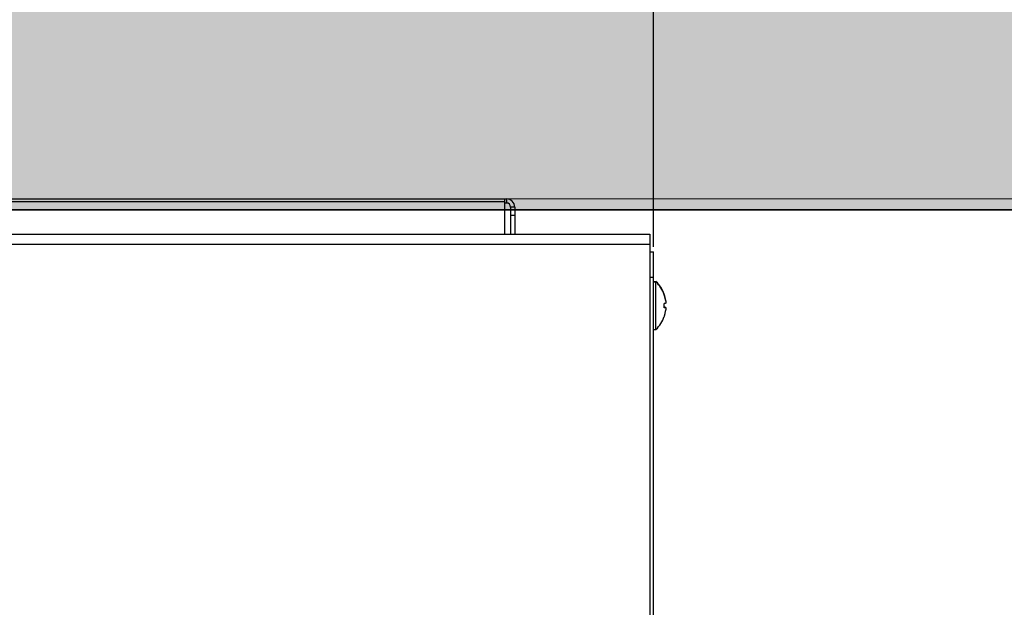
# Model space of a CAD drawing. Extents: x -459 to 541, y -543 to 550.
# Tile 409 of 577: x 57.57 to 61.46, y 385.41 to 387.73. Entities that reach past the tile are written whole.
import ezdxf
from ezdxf.lldxf.tags import DXFTag

# ---------------------------------------------------------------- set-up
doc = ezdxf.new("R2010")
doc.units = 0
doc.layers.get('0').update_dxf_attribs({"lineweight": 35})
doc.layers.get('DEFPOINTS').update_dxf_attribs({"lineweight": 25})
doc.layers.add('5_UG-BESTAND', color=7, linetype='Continuous', lineweight=25)
for name, color, linetype, lineweight, true_color in [('Ausgeblendet', 3, 'Continuous', 35, 0x00ff00), ('DETAIL', 5, 'Continuous', 25, 0x0000ff), ('OUTLINE', 3, 'Continuous', 25, 0x00ff00), ('SERVICESPACE', 2, 'PHANTOM', 18, 0xffff00), ('SIZE_mm', 30, 'Continuous', 25, 0xff7f00)]:
    doc.layers.add(name, color=color, linetype=linetype, lineweight=lineweight, true_color=true_color)
tags = doc.linetypes.add('PHANTOM', pattern=[2.5, 1.25, -0.25, 0.25, -0.25, 0.25, -0.25]).pattern_tags.tags
tags[14:15] = [DXFTag(74, 4), DXFTag(75, 0), DXFTag(340, '0'), DXFTag(46, 1.0), DXFTag(50, 0.0), DXFTag(44, 0.0), DXFTag(45, 0.0)]
tags[12:13] = [DXFTag(74, 4), DXFTag(75, 0), DXFTag(340, '0'), DXFTag(46, 1.0), DXFTag(50, 0.0), DXFTag(44, 0.0), DXFTag(45, 0.0)]
tags[10:11] = [DXFTag(74, 4), DXFTag(75, 0), DXFTag(340, '0'), DXFTag(46, 1.0), DXFTag(50, 0.0), DXFTag(44, 0.0), DXFTag(45, 0.0)]
tags[8:9] = [DXFTag(74, 4), DXFTag(75, 0), DXFTag(340, '0'), DXFTag(46, 1.0), DXFTag(50, 0.0), DXFTag(44, 0.0), DXFTag(45, 0.0)]
tags[6:7] = [DXFTag(74, 4), DXFTag(75, 0), DXFTag(340, '0'), DXFTag(46, 1.0), DXFTag(50, 0.0), DXFTag(44, 0.0), DXFTag(45, 0.0)]
tags[4:5] = [DXFTag(74, 4), DXFTag(75, 0), DXFTag(340, '0'), DXFTag(46, 1.0), DXFTag(50, 0.0), DXFTag(44, 0.0), DXFTag(45, 0.0)]

# ---------------------------------------------------------------- blocks, each defined once
blk = doc.blocks.new('Referenz-A07ALAR41N', base_point=(-170.8075, 0))
at = {"layer": '5_UG-BESTAND', "color": 0, "lineweight": 35}
blk.add_line((22.4885, 386.9769), (92.4468, 386.9769), dxfattribs=at)
at = {"layer": 'Ausgeblendet', "color": 0, "linetype": 'Continuous', "lineweight": 13, "ltscale": 0.13}
for points in [[(24.684, 386.9769), (24.684, 396.9546), (92.4468, 386.9769)], [(92.4468, 386.9769), (24.684, 396.9546), (92.4468, 396.9546)]]:
    blk.add_solid(points, dxfattribs=at)
blk = doc.blocks.new('Kreis-A07ALAR61N', base_point=(60.1195, 386.6303))
at = {"color": 0, "linetype": 'ByBlock', "lineweight": -2, "ltscale": 0.25}
blk.add_ellipse((59.9939, 386.6004), major_axis=(0.1261, 0.0299), ratio=1, start_param=0, end_param=0.016279, dxfattribs=at)
blk = doc.blocks.new('Spline-A07ALARO1N', base_point=(60.1224, 386.5808))
at = {"color": 0, "linetype": 'ByBlock', "lineweight": -2, "ltscale": 0.25}
for p, q in [((60.1224, 386.5881), (60.1226, 386.5876)), ((60.1225, 386.5816), (60.1224, 386.5808)), ((60.1226, 386.5831), (60.1225, 386.5823)), ((60.1225, 386.5823), (60.1225, 386.5816)), ((60.1226, 386.5876), (60.1226, 386.5872)), ((60.1226, 386.5872), (60.1227, 386.5868)), ((60.1227, 386.5846), (60.1226, 386.5839)), ((60.1226, 386.5839), (60.1226, 386.5831)), ((60.1227, 386.5868), (60.1227, 386.5863)), ((60.1227, 386.5863), (60.1227, 386.5859)), ((60.1227, 386.5859), (60.1227, 386.5854)), ((60.1227, 386.5854), (60.1227, 386.5846))]:
    blk.add_line(p, q, dxfattribs=at)
blk = doc.blocks.new('Kreis-A07ALARW1N', base_point=(60.1163, 386.6409))
at = {"color": 0, "linetype": 'ByBlock', "lineweight": -2, "ltscale": 0.25}
blk.add_ellipse((59.9938, 386.6004), major_axis=(0.1231, 0.0405), ratio=1, start_param=0, end_param=0.015299, dxfattribs=at)
blk = doc.blocks.new('Spline-A07ALASK1N', base_point=(60.1222, 386.6073))
at = {"color": 0, "linetype": 'ByBlock', "lineweight": -2, "ltscale": 0.25}
for p, q in [((60.1223, 386.6073), (60.1222, 386.6073)), ((60.1222, 386.6073), (60.1222, 386.6073)), ((60.1222, 386.6073), (60.1222, 386.6073)), ((60.1222, 386.6073), (60.1222, 386.6073)), ((60.1224, 386.6075), (60.1223, 386.6074)), ((60.1223, 386.6074), (60.1223, 386.6074)), ((60.1223, 386.6074), (60.1223, 386.6074)), ((60.1223, 386.6074), (60.1223, 386.6074)), ((60.1223, 386.6074), (60.1223, 386.6073)), ((60.1224, 386.6076), (60.1224, 386.6075)), ((60.1224, 386.6075), (60.1224, 386.6075)), ((60.1224, 386.6075), (60.1224, 386.6075))]:
    blk.add_line(p, q, dxfattribs=at)
blk = doc.blocks.new('Kreis-A07ALASM1N', base_point=(60.1195, 386.6283))
at = {"color": 0, "linetype": 'ByBlock', "lineweight": -2, "ltscale": 0.25}
blk.add_ellipse((59.9939, 386.5984), major_axis=(0.1261, 0.0299), ratio=1, start_param=0, end_param=0.016279, dxfattribs=at)
blk = doc.blocks.new('Kreis-A07ALATC1N', base_point=(60.0839, 386.6428))
at = {"color": 0, "linetype": 'ByBlock', "lineweight": -2, "ltscale": 0.25}
blk.add_ellipse((59.9934, 386.5998), major_axis=(0.1232, 0.043), ratio=1, start_param=0, end_param=0.468732, dxfattribs=at)
blk = doc.blocks.new('DWGOBJEKT-A07ALATO1N', base_point=(47.9738, 386.8099))
at = {"color": 0, "linetype": 'ByBlock', "lineweight": -2, "ltscale": 0.25}
blk.add_line((60.0739, 386.8299), (60.0739, 391.2207), dxfattribs=at)
at = {"layer": 'DEFPOINTS', "linetype": 'ByBlock', "lineweight": -2, "ltscale": 0.25}
blk.add_line((60.0739, 386.8099), (60.0739, 386.8099), dxfattribs=at)
blk = doc.blocks.new('Kreis-A07ALAU81N', base_point=(60.1205, 386.6263))
at = {"color": 0, "linetype": 'ByBlock', "lineweight": -2, "ltscale": 0.25}
blk.add_ellipse((59.994, 386.6005), major_axis=(0.1268, 0.0258), ratio=1, start_param=0, end_param=0.013482, dxfattribs=at)
blk = doc.blocks.new('Kreis-A07ALAVE1N', base_point=(60.1163, 386.5898))
at = {"color": 0, "linetype": 'ByBlock', "lineweight": -2, "ltscale": 0.25}
blk.add_ellipse((59.9934, 386.5978), major_axis=(0.1229, -0.008), ratio=1, start_param=0, end_param=0.130005, dxfattribs=at)
blk = doc.blocks.new('Kreis-A07ALAVW1N', base_point=(60.1226, 386.6086))
at = {"color": 0, "linetype": 'ByBlock', "lineweight": -2, "ltscale": 0.25}
blk.add_ellipse((60.1123, 386.6097), major_axis=(0.0103, -0.0011), ratio=1, start_param=0, end_param=0.038119, dxfattribs=at)
blk = doc.blocks.new('Kreis-A07ALAW41N', base_point=(60.1176, 386.5587))
at = {"color": 0, "linetype": 'ByBlock', "lineweight": -2, "ltscale": 0.25}
blk.add_ellipse((59.9938, 386.5972), major_axis=(0.1238, -0.0384), ratio=1, start_param=0, end_param=0.031989, dxfattribs=at)
blk = doc.blocks.new('Kreis-A07ALAWC1N', base_point=(60.0839, 386.6408))
at = {"color": 0, "linetype": 'ByBlock', "lineweight": -2, "ltscale": 0.25}
blk.add_ellipse((59.9934, 386.5978), major_axis=(0.1232, 0.043), ratio=1, start_param=0, end_param=0.468732, dxfattribs=at)
blk = doc.blocks.new('Kreis-A07ALAWU1N', base_point=(60.1208, 386.6167))
at = {"color": 0, "linetype": 'ByBlock', "lineweight": -2, "ltscale": 0.25}
blk.add_ellipse((59.9938, 386.5984), major_axis=(0.1284, 0.0182), ratio=1, start_param=0, end_param=0.060052, dxfattribs=at)
blk = doc.blocks.new('Kreis-A07ALAX41N', base_point=(59.4937, 386.9872))
at = {"color": 0, "linetype": 'ByBlock', "lineweight": -2, "ltscale": 0.25}
blk.add_ellipse((59.4937, 386.9873), major_axis=(0.016, 0), ratio=1, start_param=0, end_param=1.570796, dxfattribs=at)
blk = doc.blocks.new('Kreis-A07ALAXC1N', base_point=(60.1189, 386.6324))
at = {"color": 0, "linetype": 'ByBlock', "lineweight": -2, "ltscale": 0.25}
blk.add_ellipse((59.9938, 386.6004), major_axis=(0.1257, 0.0319), ratio=1, start_param=0, end_param=0.016215, dxfattribs=at)
blk = doc.blocks.new('Kreis-A07ALAXY1N', base_point=(60.1208, 386.6187))
at = {"color": 0, "linetype": 'ByBlock', "lineweight": -2, "ltscale": 0.25}
blk.add_ellipse((59.9938, 386.6004), major_axis=(0.1284, 0.0182), ratio=1, start_param=0, end_param=0.060052, dxfattribs=at)
blk = doc.blocks.new('Kreis-A07ALAY21N', base_point=(60.1163, 386.6324))
at = {"color": 0, "linetype": 'ByBlock', "lineweight": -2, "ltscale": 0.25}
blk.add_ellipse((59.9937, 386.5984), major_axis=(0.1252, 0.034), ratio=1, start_param=0, end_param=0.067948, dxfattribs=at)
blk = doc.blocks.new('Kreis-A07ALAYC1N', base_point=(60.1207, 386.5708))
at = {"color": 0, "linetype": 'ByBlock', "lineweight": -2, "ltscale": 0.25}
blk.add_ellipse((59.9938, 386.5972), major_axis=(0.1269, -0.0264), ratio=1, start_param=0, end_param=0.031994, dxfattribs=at)
blk = doc.blocks.new('Kreis-A07ALAYQ1N', base_point=(60.1205, 386.6243))
at = {"color": 0, "linetype": 'ByBlock', "lineweight": -2, "ltscale": 0.25}
blk.add_ellipse((59.994, 386.5985), major_axis=(0.1268, 0.0258), ratio=1, start_param=0, end_param=0.013482, dxfattribs=at)
blk = doc.blocks.new('Kreis-A07ALAYY1N', base_point=(60.12, 386.626))
at = {"color": 0, "linetype": 'ByBlock', "lineweight": -2, "ltscale": 0.25}
blk.add_ellipse((59.9939, 386.5985), major_axis=(0.1266, 0.0276), ratio=1, start_param=0, end_param=0.018079, dxfattribs=at)
blk = doc.blocks.new('Kreis-A07ALAZ41N', base_point=(60.0839, 386.5038))
at = {"color": 0, "linetype": 'ByBlock', "lineweight": -2, "ltscale": 0.25}
blk.add_ellipse((59.9934, 386.5978), major_axis=(0.0905, -0.094), ratio=1, start_param=0, end_param=0.468732, dxfattribs=at)
blk = doc.blocks.new('Spline-A07ALAZ81N', base_point=(60.1222, 386.588))
at = {"color": 0, "linetype": 'ByBlock', "lineweight": -2, "ltscale": 0.25}
for p, q in [((60.1222, 386.5883), (60.1222, 386.5883)), ((60.1222, 386.5883), (60.1222, 386.5883)), ((60.1222, 386.5883), (60.1222, 386.5883)), ((60.1222, 386.5883), (60.1223, 386.5883)), ((60.1223, 386.5883), (60.1223, 386.5883)), ((60.1223, 386.5883), (60.1223, 386.5882)), ((60.1223, 386.5882), (60.1223, 386.5882)), ((60.1223, 386.5882), (60.1223, 386.5882)), ((60.1223, 386.5882), (60.1224, 386.5882)), ((60.1224, 386.5882), (60.1224, 386.5881)), ((60.1224, 386.5881), (60.1224, 386.5881)), ((60.1224, 386.5881), (60.1224, 386.5881))]:
    blk.add_line(p, q, dxfattribs=at)
blk = doc.blocks.new('Kreis-A07ALAZG1N', base_point=(59.4937, 386.9872))
at = {"color": 0, "linetype": 'ByBlock', "lineweight": -2, "ltscale": 0.25}
blk.add_ellipse((59.4937, 386.9873), major_axis=(0.032, 0), ratio=1, start_param=0, end_param=1.570796, dxfattribs=at)
blk = doc.blocks.new('Kreis-A07ALAZI1N', base_point=(60.12, 386.628))
at = {"color": 0, "linetype": 'ByBlock', "lineweight": -2, "ltscale": 0.25}
blk.add_ellipse((59.9939, 386.6005), major_axis=(0.1266, 0.0276), ratio=1, start_param=0, end_param=0.018079, dxfattribs=at)
blk = doc.blocks.new('Kreis-A07ALB0C1N', base_point=(59.4937, 386.9872))
at = {"color": 0, "linetype": 'ByBlock', "lineweight": -2, "ltscale": 0.25}
blk.add_ellipse((59.4937, 386.9873), major_axis=(0.032, 0), ratio=1, start_param=0, end_param=1.570796, dxfattribs=at)
blk = doc.blocks.new('Kreis-A07ALB0G1N', base_point=(60.1215, 386.5749))
at = {"color": 0, "linetype": 'ByBlock', "lineweight": -2, "ltscale": 0.25}
blk.add_ellipse((59.9939, 386.5972), major_axis=(0.1277, -0.0223), ratio=1, start_param=0, end_param=0.032039, dxfattribs=at)
blk = doc.blocks.new('Spline-A07ALB0M1N', base_point=(60.1163, 386.6058))
at = {"color": 0, "linetype": 'ByBlock', "lineweight": -2, "ltscale": 0.25}
for p, q in [((60.1171, 386.606), (60.1163, 386.6058)), ((60.118, 386.6061), (60.1171, 386.606)), ((60.1188, 386.6063), (60.118, 386.6061)), ((60.1196, 386.6065), (60.1188, 386.6063)), ((60.1204, 386.6067), (60.1196, 386.6065)), ((60.1211, 386.6069), (60.1204, 386.6067)), ((60.1213, 386.607), (60.1211, 386.6069)), ((60.1215, 386.607), (60.1213, 386.607)), ((60.1217, 386.6071), (60.1215, 386.607)), ((60.1218, 386.6071), (60.1217, 386.6071)), ((60.122, 386.6072), (60.1218, 386.6071)), ((60.1222, 386.6073), (60.122, 386.6072))]:
    blk.add_line(p, q, dxfattribs=at)
blk = doc.blocks.new('Spline-A07ALB161N', base_point=(60.1226, 386.6102))
at = {"color": 0, "linetype": 'ByBlock', "lineweight": -2, "ltscale": 0.25}
for p, q in [((60.1226, 386.613), (60.1226, 386.6125)), ((60.1226, 386.6125), (60.1226, 386.612)), ((60.1226, 386.612), (60.1227, 386.6116)), ((60.1227, 386.6116), (60.1227, 386.6111)), ((60.1227, 386.6111), (60.1227, 386.6106)), ((60.1227, 386.6106), (60.1227, 386.6102))]:
    blk.add_line(p, q, dxfattribs=at)
blk = doc.blocks.new('Kreis-A07ALB1A1N', base_point=(60.1189, 386.6304))
at = {"color": 0, "linetype": 'ByBlock', "lineweight": -2, "ltscale": 0.25}
blk.add_ellipse((59.9938, 386.5984), major_axis=(0.1257, 0.0319), ratio=1, start_param=0, end_param=0.016215, dxfattribs=at)
blk = doc.blocks.new('Kreis-A07ALB1G1N', base_point=(60.1163, 386.5548))
at = {"color": 0, "linetype": 'ByBlock', "lineweight": -2, "ltscale": 0.25}
blk.add_ellipse((59.9938, 386.5972), major_axis=(0.1226, -0.0424), ratio=1, start_param=0, end_param=0.032019, dxfattribs=at)
blk = doc.blocks.new('Spline-A07ALB1M1N', base_point=(60.1163, 386.5886))
at = {"color": 0, "linetype": 'ByBlock', "lineweight": -2, "ltscale": 0.25}
for p, q in [((60.117, 386.5897), (60.1163, 386.5898)), ((60.1177, 386.5895), (60.117, 386.5897)), ((60.1184, 386.5894), (60.1177, 386.5895)), ((60.1191, 386.5893), (60.1184, 386.5894)), ((60.1198, 386.5891), (60.1191, 386.5893)), ((60.1205, 386.5889), (60.1198, 386.5891)), ((60.1207, 386.5889), (60.1205, 386.5889)), ((60.1209, 386.5888), (60.1207, 386.5889)), ((60.121, 386.5888), (60.1209, 386.5888)), ((60.1212, 386.5887), (60.121, 386.5888)), ((60.1214, 386.5886), (60.1212, 386.5887)), ((60.1215, 386.5886), (60.1214, 386.5886))]:
    blk.add_line(p, q, dxfattribs=at)
blk = doc.blocks.new('Kreis-A07ALB221N', base_point=(60.1222, 386.5789))
at = {"color": 0, "linetype": 'ByBlock', "lineweight": -2, "ltscale": 0.25}
blk.add_ellipse((60.0582, 386.5881), major_axis=(0.064, -0.0091), ratio=1, start_param=0, end_param=0.028883, dxfattribs=at)
blk = doc.blocks.new('Kreis-A07ALB2G1N', base_point=(60.1222, 386.6151))
at = {"color": 0, "linetype": 'ByBlock', "lineweight": -2, "ltscale": 0.25}
blk.add_ellipse((60.0624, 386.6101), major_axis=(0.0602, 0.005), ratio=1, start_param=0, end_param=0.058838, dxfattribs=at)
blk = doc.blocks.new('Kreis-A07ALB2Y1N', base_point=(60.1188, 386.5627))
at = {"color": 0, "linetype": 'ByBlock', "lineweight": -2, "ltscale": 0.25}
blk.add_ellipse((59.9938, 386.5972), major_axis=(0.125, -0.0345), ratio=1, start_param=0, end_param=0.064037, dxfattribs=at)
blk = doc.blocks.new('Kreis-A07ALB3E1N', base_point=(60.1188, 386.5911))
at = {"color": 0, "linetype": 'ByBlock', "lineweight": -2, "ltscale": 0.25}
blk.add_ellipse((60.111, 386.5559), major_axis=(0.0088, 0.0351), ratio=1, start_param=0, end_param=0.029454, dxfattribs=at)
blk = doc.blocks.new('Spline-A07ALB3O1N', base_point=(60.1222, 386.5901))
at = {"color": 0, "linetype": 'ByBlock', "lineweight": -2, "ltscale": 0.25}
for p, q in [((60.1222, 386.5903), (60.1222, 386.5903)), ((60.1222, 386.5903), (60.1222, 386.5903)), ((60.1222, 386.5903), (60.1222, 386.5903)), ((60.1222, 386.5903), (60.1223, 386.5903)), ((60.1223, 386.5903), (60.1223, 386.5903)), ((60.1223, 386.5903), (60.1223, 386.5902)), ((60.1223, 386.5902), (60.1223, 386.5902)), ((60.1223, 386.5902), (60.1223, 386.5902)), ((60.1223, 386.5902), (60.1224, 386.5902)), ((60.1224, 386.5902), (60.1224, 386.5901)), ((60.1224, 386.5901), (60.1224, 386.5901)), ((60.1224, 386.5901), (60.1224, 386.5901))]:
    blk.add_line(p, q, dxfattribs=at)
blk = doc.blocks.new('Kreis-A07ALB3Y1N', base_point=(60.1227, 386.6097))
at = {"color": 0, "linetype": 'ByBlock', "lineweight": -2, "ltscale": 0.25}
blk.add_ellipse((60.1017, 386.6102), major_axis=(0.021, -0.0005), ratio=1, start_param=0, end_param=0.021647, dxfattribs=at)
blk = doc.blocks.new('Kreis-A07ALB481N', base_point=(60.1177, 386.6344))
at = {"color": 0, "linetype": 'ByBlock', "lineweight": -2, "ltscale": 0.25}
blk.add_ellipse((59.9937, 386.6004), major_axis=(0.1252, 0.034), ratio=1, start_param=0, end_param=0.033536, dxfattribs=at)
blk = doc.blocks.new('Spline-A07ALB4K1N', base_point=(60.1198, 386.5906))
at = {"color": 0, "linetype": 'ByBlock', "lineweight": -2, "ltscale": 0.25}
for p, q in [((60.1201, 386.591), (60.1198, 386.5911)), ((60.1204, 386.5909), (60.1201, 386.591)), ((60.1207, 386.5909), (60.1204, 386.5909)), ((60.121, 386.5908), (60.1207, 386.5909)), ((60.1212, 386.5907), (60.121, 386.5908)), ((60.1215, 386.5906), (60.1212, 386.5907))]:
    blk.add_line(p, q, dxfattribs=at)
blk = doc.blocks.new('Kreis-A07ALB4U1N', base_point=(60.117, 386.6386))
at = {"color": 0, "linetype": 'ByBlock', "lineweight": -2, "ltscale": 0.25}
blk.add_ellipse((59.9937, 386.6004), major_axis=(0.124, 0.0382), ratio=1, start_param=0, end_param=0.019129, dxfattribs=at)
blk = doc.blocks.new('Spline-A07ALB5E1N', base_point=(60.1222, 386.6129))
at = {"color": 0, "linetype": 'ByBlock', "lineweight": -2, "ltscale": 0.25}
for p, q in [((60.1222, 386.6167), (60.1223, 386.616)), ((60.1223, 386.616), (60.1223, 386.6154)), ((60.1223, 386.6154), (60.1224, 386.6148)), ((60.1224, 386.6148), (60.1225, 386.6142)), ((60.1225, 386.6142), (60.1225, 386.6136)), ((60.1225, 386.6136), (60.1226, 386.613))]:
    blk.add_line(p, q, dxfattribs=at)
blk = doc.blocks.new('Spline-A07ALB6A1N', base_point=(60.1224, 386.5873))
at = {"color": 0, "linetype": 'ByBlock', "lineweight": -2, "ltscale": 0.25}
for p, q in [((60.1224, 386.5901), (60.1224, 386.59)), ((60.1224, 386.59), (60.1225, 386.5899)), ((60.1225, 386.5899), (60.1225, 386.5898)), ((60.1225, 386.5898), (60.1225, 386.5898)), ((60.1225, 386.5898), (60.1225, 386.5897)), ((60.1225, 386.5897), (60.1225, 386.5896)), ((60.1225, 386.5896), (60.1226, 386.5893)), ((60.1226, 386.5893), (60.1227, 386.5889)), ((60.1227, 386.5889), (60.1227, 386.5885)), ((60.1227, 386.5885), (60.1227, 386.5881)), ((60.1227, 386.5881), (60.1227, 386.5877)), ((60.1227, 386.5877), (60.1227, 386.5873))]:
    blk.add_line(p, q, dxfattribs=at)

msp = doc.modelspace()

# ---------------------------------------------------------------- linework, layer by layer
at = {"layer": 'DETAIL', "ltscale": 0.25}
for p, q in [((48.454, 387.0193), (59.4937, 387.0193)), ((48.462, 387.0099), (59.4857, 387.0099)), ((59.4857, 387.0193), (59.4857, 386.8799)), ((59.4937, 387.0033), (59.4857, 387.0033)), ((59.4937, 387.0193), (59.4937, 387.0033)), ((59.5257, 386.9873), (59.5097, 386.9873)), ((59.5097, 386.9873), (59.5097, 386.8799)), ((59.5097, 386.9552), (59.5257, 386.9552)), ((59.5257, 386.9873), (59.5257, 386.8799)), ((48.1559, 386.8799), (60.0599, 386.8799)), ((60.0599, 386.8799), (60.0599, 380.1957)), ((60.0599, 386.8399), (48.0859, 386.8399)), ((60.0599, 386.8099), (60.0739, 386.8099)), ((60.0739, 380.1957), (60.0739, 386.8099)), ((60.0599, 386.7098), (60.0739, 386.7098)), ((60.0739, 386.6938), (60.0839, 386.6938)), ((60.0739, 386.6918), (60.0839, 386.6918)), ((60.0839, 386.5038), (60.0839, 386.6938)), ((60.1166, 386.6428), (60.1163, 386.6428)), ((60.1166, 386.6408), (60.1163, 386.6408)), ((60.1226, 386.6081), (60.1224, 386.6077)), ((60.1224, 386.6077), (60.1224, 386.6076)), ((60.1226, 386.6086), (60.1226, 386.6081)), ((60.1227, 386.6097), (60.1227, 386.609)), ((60.1188, 386.5913), (60.1167, 386.5917)), ((60.1222, 386.5903), (60.1215, 386.5906)), ((60.1222, 386.5883), (60.1215, 386.5886)), ((60.1166, 386.5548), (60.1163, 386.5548)), ((60.0739, 386.5038), (60.0839, 386.5038))]:
    msp.add_line(p, q, dxfattribs=at)
at = {"layer": 'OUTLINE', "ltscale": 0.25}
for p, q in [((48.454, 387.0193), (59.4937, 387.0193)), ((59.5257, 386.9873), (59.5257, 386.8799)), ((59.5257, 386.8799), (60.0599, 386.8799)), ((60.0599, 386.8799), (60.0599, 386.8099)), ((60.0599, 386.8099), (60.0739, 386.8099)), ((60.0739, 380.1957), (60.0739, 386.8099))]:
    msp.add_line(p, q, dxfattribs=at)
at = {"layer": 'SERVICESPACE', "ltscale": 0.18}
msp.add_line((45.0709, 387.0193), (63.0769, 387.0193), dxfattribs=at)

# ---------------------------------------------------------------- block references
at = {"color": 251, "lineweight": 25, "ltscale": 0.25, "true_color": 0x585858}
msp.add_blockref('Referenz-A07ALAR41N', (-170.8075, 0), dxfattribs=at)
at = {"layer": 'DETAIL', "ltscale": 0.25}
for name, p in [('Kreis-A07ALB0C1N', (59.4937, 386.9872)), ('Kreis-A07ALAX41N', (59.4937, 386.9872)), ('Kreis-A07ALATC1N', (60.0839, 386.6428)), ('Kreis-A07ALAWC1N', (60.0839, 386.6408)), ('Kreis-A07ALARW1N', (60.1163, 386.6409)), ('Kreis-A07ALAY21N', (60.1163, 386.6324)), ('Kreis-A07ALB4U1N', (60.117, 386.6386)), ('Spline-A07ALB0M1N', (60.1163, 386.6058)), ('Kreis-A07ALAVE1N', (60.1163, 386.5898)), ('Kreis-A07ALB481N', (60.1177, 386.6344)), ('Kreis-A07ALAXC1N', (60.1189, 386.6324)), ('Kreis-A07ALB1A1N', (60.1189, 386.6304)), ('Kreis-A07ALAR61N', (60.1195, 386.6303)), ('Kreis-A07ALASM1N', (60.1195, 386.6283)), ('Kreis-A07ALAZI1N', (60.12, 386.628)), ('Kreis-A07ALAYY1N', (60.12, 386.626)), ('Kreis-A07ALAU81N', (60.1205, 386.6263)), ('Kreis-A07ALAYQ1N', (60.1205, 386.6243)), ('Kreis-A07ALAXY1N', (60.1208, 386.6187)), ('Kreis-A07ALAWU1N', (60.1208, 386.6167)), ('Kreis-A07ALB2G1N', (60.1222, 386.6151)), ('Spline-A07ALB5E1N', (60.1222, 386.6129)), ('Spline-A07ALASK1N', (60.1222, 386.6073)), ('Spline-A07ALB161N', (60.1226, 386.6102)), ('Kreis-A07ALAVW1N', (60.1226, 386.6086)), ('Kreis-A07ALB3Y1N', (60.1227, 386.6097)), ('Spline-A07ALB1M1N', (60.1163, 386.5886)), ('Kreis-A07ALAW41N', (60.1176, 386.5587)), ('Kreis-A07ALB3E1N', (60.1188, 386.5911)), ('Kreis-A07ALB2Y1N', (60.1188, 386.5627)), ('Spline-A07ALB4K1N', (60.1198, 386.5906)), ('Kreis-A07ALAYC1N', (60.1207, 386.5708)), ('Kreis-A07ALB0G1N', (60.1215, 386.5749)), ('Spline-A07ALB3O1N', (60.1222, 386.5901)), ('Spline-A07ALAZ81N', (60.1222, 386.588)), ('Kreis-A07ALB221N', (60.1222, 386.5789)), ('Spline-A07ALB6A1N', (60.1224, 386.5873)), ('Spline-A07ALARO1N', (60.1224, 386.5808)), ('Kreis-A07ALAZ41N', (60.0839, 386.5038)), ('Kreis-A07ALB1G1N', (60.1163, 386.5548))]:
    msp.add_blockref(name, p, dxfattribs=at)
at = {"layer": 'OUTLINE', "ltscale": 0.25}
msp.add_blockref('Kreis-A07ALAZG1N', (59.4937, 386.9872), dxfattribs=at)
at = {"layer": 'SIZE_mm', "ltscale": 0.25}
msp.add_blockref('DWGOBJEKT-A07ALATO1N', (47.9738, 386.8099), dxfattribs=at)

doc.saveas('drawing.dxf')
